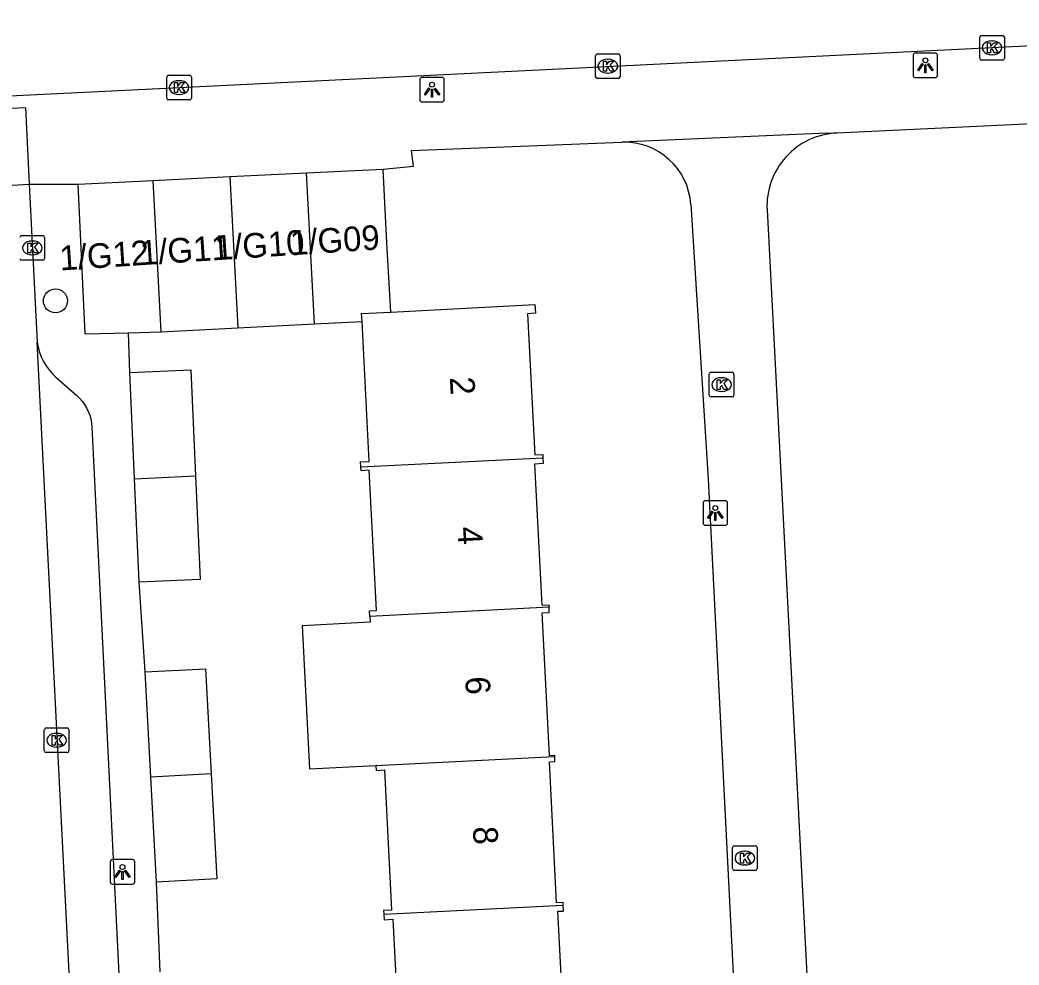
# Model space of a CAD drawing. Extents: x 161084 to 161928, y 385355 to 386522.
# Drawn here: x 161527.19 to 161567.76, y 385712.57 to 385750.94 of the extents above; entities that cross this region are included whole.
import ezdxf

# ---------------------------------------------------------------- set-up
doc = ezdxf.new("R2010")
doc.units = 0
for name, color, linetype in [('IMGEO_Boom', 7, 'Continuous'), ('IMGEO_Kolk', 7, 'Continuous'), ('IMGEO_Lichtpunt', 7, 'Continuous'), ('IMGEO_Pand', 7, 'Continuous'), ('IMGEO_Pand_nummerreeks', 7, 'Continuous'), ('IMGEO_Rijbaan_lokaal_gesloten', 7, 'Continuous'), ('IMGEO_Rijbaan_lokaal_open', 7, 'Continuous'), ('IMGEO_Voetpad_open', 7, 'Continuous')]:
    doc.layers.add(name, color=color, linetype=linetype)

msp = doc.modelspace()

# ---------------------------------------------------------------- linework, layer by layer
at = {"layer": 'IMGEO_Boom'}
msp.add_circle((161528.628, 385739.536), 0.489, dxfattribs=at)
at = {"layer": 'IMGEO_Kolk'}
for p, q in [((161566.237, 385750.313), (161567.089, 385750.313)), ((161566.162, 385749.387), (161566.162, 385750.239)), ((161566.65, 385750.093), (161566.675, 385750.093)), ((161567.163, 385750.239), (161567.163, 385749.387)), ((161550.56, 385748.64), (161550.56, 385749.492)), ((161550.635, 385749.566), (161551.487, 385749.566)), ((161551.561, 385749.492), (161551.561, 385748.64)), ((161566.673, 385749.533), (161566.648, 385749.533)), ((161551.048, 385749.346), (161551.073, 385749.346)), ((161567.089, 385749.313), (161566.237, 385749.313)), ((161533.22, 385748.697), (161534.072, 385748.697)), ((161551.071, 385748.786), (161551.046, 385748.786)), ((161533.145, 385747.771), (161533.145, 385748.623)), ((161533.633, 385748.477), (161533.658, 385748.477)), ((161534.146, 385748.623), (161534.146, 385747.771)), ((161551.487, 385748.566), (161550.635, 385748.566)), ((161533.656, 385747.917), (161533.631, 385747.917)), ((161534.072, 385747.697), (161533.22, 385747.697)), ((161527.262, 385742.185), (161528.114, 385742.185)), ((161527.675, 385741.965), (161527.7, 385741.965)), ((161528.188, 385742.111), (161528.188, 385741.259)), ((161527.698, 385741.405), (161527.673, 385741.405)), ((161528.114, 385741.185), (161527.262, 385741.185)), ((161555.179, 385735.709), (161555.179, 385736.561)), ((161555.254, 385736.635), (161556.106, 385736.635)), ((161556.18, 385736.561), (161556.18, 385735.709)), ((161555.667, 385736.415), (161555.692, 385736.415)), ((161555.69, 385735.855), (161555.665, 385735.855)), ((161556.106, 385735.635), (161555.254, 385735.635)), ((161528.176, 385721.265), (161528.176, 385722.117)), ((161528.251, 385722.191), (161529.103, 385722.191)), ((161528.664, 385721.971), (161528.689, 385721.971)), ((161529.177, 385722.117), (161529.177, 385721.265)), ((161529.103, 385721.191), (161528.251, 385721.191)), ((161528.687, 385721.411), (161528.662, 385721.411)), ((161556.124, 385716.482), (161556.124, 385717.334)), ((161556.199, 385717.408), (161557.051, 385717.408)), ((161556.612, 385717.188), (161556.637, 385717.188)), ((161557.125, 385717.334), (161557.125, 385716.482)), ((161556.635, 385716.628), (161556.61, 385716.628)), ((161557.051, 385716.408), (161556.199, 385716.408))]:
    msp.add_line(p, q, dxfattribs=at)
for points in [[(161566.237, 385750.313), (161567.089, 385750.313)], [(161566.162, 385749.387), (161566.162, 385750.239)], [(161566.483, 385750.013), (161566.606, 385750.013), (161566.606, 385749.862), (161566.736, 385750.013), (161566.9, 385750.013), (161566.754, 385749.862), (161566.907, 385749.613), (161566.755, 385749.613), (161566.67, 385749.777), (161566.606, 385749.71), (161566.606, 385749.613), (161566.483, 385749.613), (161566.483, 385750.013)], [(161567.163, 385750.239), (161567.163, 385749.387)], [(161550.56, 385748.64), (161550.56, 385749.492)], [(161550.635, 385749.566), (161551.487, 385749.566)], [(161551.561, 385749.492), (161551.561, 385748.64)], [(161550.881, 385749.266), (161551.004, 385749.266), (161551.004, 385749.115), (161551.134, 385749.266), (161551.298, 385749.266), (161551.152, 385749.115), (161551.305, 385748.866), (161551.153, 385748.866), (161551.068, 385749.03), (161551.004, 385748.963), (161551.004, 385748.866), (161550.881, 385748.866), (161550.881, 385749.266)], [(161567.089, 385749.313), (161566.237, 385749.313)], [(161533.22, 385748.697), (161534.072, 385748.697)], [(161533.145, 385747.771), (161533.145, 385748.623)], [(161533.466, 385748.397), (161533.589, 385748.397), (161533.589, 385748.246), (161533.719, 385748.397), (161533.883, 385748.397), (161533.737, 385748.246), (161533.89, 385747.997), (161533.738, 385747.997), (161533.653, 385748.161), (161533.589, 385748.094), (161533.589, 385747.997), (161533.466, 385747.997), (161533.466, 385748.397)], [(161534.146, 385748.623), (161534.146, 385747.771)], [(161551.487, 385748.566), (161550.635, 385748.566)], [(161534.072, 385747.697), (161533.22, 385747.697)], [(161527.262, 385742.185), (161528.114, 385742.185)], [(161527.508, 385741.885), (161527.631, 385741.885), (161527.631, 385741.734), (161527.761, 385741.885), (161527.925, 385741.885), (161527.779, 385741.734), (161527.932, 385741.485), (161527.78, 385741.485), (161527.695, 385741.649), (161527.631, 385741.582), (161527.631, 385741.485), (161527.508, 385741.485), (161527.508, 385741.885)], [(161528.188, 385742.111), (161528.188, 385741.259)], [(161528.114, 385741.185), (161527.262, 385741.185)], [(161555.179, 385735.709), (161555.179, 385736.561)], [(161555.254, 385736.635), (161556.106, 385736.635)], [(161556.18, 385736.561), (161556.18, 385735.709)], [(161555.5, 385736.335), (161555.623, 385736.335), (161555.623, 385736.184), (161555.753, 385736.335), (161555.917, 385736.335), (161555.771, 385736.184), (161555.924, 385735.935), (161555.772, 385735.935), (161555.687, 385736.099), (161555.623, 385736.032), (161555.623, 385735.935), (161555.5, 385735.935), (161555.5, 385736.335)], [(161556.106, 385735.635), (161555.254, 385735.635)], [(161528.176, 385721.265), (161528.176, 385722.117)], [(161528.251, 385722.191), (161529.103, 385722.191)], [(161528.497, 385721.891), (161528.62, 385721.891), (161528.62, 385721.74), (161528.75, 385721.891), (161528.914, 385721.891), (161528.768, 385721.74), (161528.921, 385721.491), (161528.769, 385721.491), (161528.684, 385721.655), (161528.62, 385721.588), (161528.62, 385721.491), (161528.497, 385721.491), (161528.497, 385721.891)], [(161529.177, 385722.117), (161529.177, 385721.265)], [(161529.103, 385721.191), (161528.251, 385721.191)], [(161556.124, 385716.482), (161556.124, 385717.334)], [(161556.199, 385717.408), (161557.051, 385717.408)], [(161556.445, 385717.108), (161556.568, 385717.108), (161556.568, 385716.957), (161556.698, 385717.108), (161556.862, 385717.108), (161556.716, 385716.957), (161556.869, 385716.708), (161556.717, 385716.708), (161556.632, 385716.872), (161556.568, 385716.805), (161556.568, 385716.708), (161556.445, 385716.708), (161556.445, 385717.108)], [(161557.125, 385717.334), (161557.125, 385716.482)], [(161557.051, 385716.408), (161556.199, 385716.408)]]:
    msp.add_lwpolyline(points, dxfattribs=at)
for centre, start, end in [((161566.239, 385750.237), 91.552, 178.448), ((161566.239, 385750.237), 91.552, 178.448), ((161567.087, 385750.237), 1.552, 88.448), ((161567.087, 385750.237), 1.552, 88.448), ((161550.637, 385749.49), 91.552, 178.448), ((161550.637, 385749.49), 91.552, 178.448), ((161551.485, 385749.49), 1.552, 88.448), ((161551.485, 385749.49), 1.552, 88.448), ((161566.239, 385749.389), 181.552, 268.448), ((161566.239, 385749.389), 181.552, 268.448), ((161567.087, 385749.389), 271.552, 358.448), ((161567.087, 385749.389), 271.552, 358.448), ((161533.222, 385748.621), 91.552, 178.448), ((161533.222, 385748.621), 91.552, 178.448), ((161534.07, 385748.621), 1.552, 88.448), ((161534.07, 385748.621), 1.552, 88.448), ((161550.637, 385748.642), 181.552, 268.448), ((161550.637, 385748.642), 181.552, 268.448), ((161551.485, 385748.642), 271.552, 358.448), ((161551.485, 385748.642), 271.552, 358.448), ((161533.222, 385747.773), 181.552, 268.448), ((161533.222, 385747.773), 181.552, 268.448), ((161534.07, 385747.773), 271.552, 358.448), ((161534.07, 385747.773), 271.552, 358.448), ((161527.264, 385742.109), 91.552, 178.448), ((161527.264, 385742.109), 91.552, 178.448), ((161528.112, 385742.109), 1.552, 88.448), ((161528.112, 385742.109), 1.552, 88.448), ((161527.264, 385741.261), 181.552, 268.448), ((161527.264, 385741.261), 181.552, 268.448), ((161528.112, 385741.261), 271.552, 358.448), ((161528.112, 385741.261), 271.552, 358.448), ((161555.256, 385736.559), 91.552, 178.448), ((161555.256, 385736.559), 91.552, 178.448), ((161556.104, 385736.559), 1.552, 88.448), ((161556.104, 385736.559), 1.552, 88.448), ((161555.256, 385735.711), 181.552, 268.448), ((161555.256, 385735.711), 181.552, 268.448), ((161556.104, 385735.711), 271.552, 358.448), ((161556.104, 385735.711), 271.552, 358.448), ((161528.253, 385722.115), 91.552, 178.448), ((161528.253, 385722.115), 91.552, 178.448), ((161529.101, 385722.115), 1.552, 88.448), ((161529.101, 385722.115), 1.552, 88.448), ((161528.253, 385721.267), 181.552, 268.448), ((161528.253, 385721.267), 181.552, 268.448), ((161529.101, 385721.267), 271.552, 358.448), ((161529.101, 385721.267), 271.552, 358.448), ((161556.201, 385717.332), 91.552, 178.448), ((161556.201, 385717.332), 91.552, 178.448), ((161557.049, 385717.332), 1.552, 88.448), ((161557.049, 385717.332), 1.552, 88.448), ((161556.201, 385716.484), 181.552, 268.448), ((161556.201, 385716.484), 181.552, 268.448), ((161557.049, 385716.484), 271.552, 358.448), ((161557.049, 385716.484), 271.552, 358.448)]:
    msp.add_arc(centre, 0.0765, start, end, dxfattribs=at)
for centre, major_axis, ratio, start_param, end_param in [((161566.649, 385749.813), (-0.387, 0.002), 0.722429, 4.712389, 7.853982), ((161566.674, 385749.813), (-0.39, 0.002), 0.717154, 1.570796, 4.712389), ((161551.047, 385749.066), (-0.387, 0.002), 0.722429, 4.712389, 7.853982), ((161551.072, 385749.066), (-0.39, 0.002), 0.717154, 1.570796, 4.712389), ((161533.632, 385748.197), (-0.387, 0.002), 0.722429, 4.712389, 7.853982), ((161533.657, 385748.197), (-0.39, 0.002), 0.717154, 1.570796, 4.712389), ((161527.674, 385741.685), (-0.387, 0.002), 0.722429, 4.712389, 7.853982), ((161527.699, 385741.685), (-0.39, 0.002), 0.717154, 1.570796, 4.712389), ((161555.666, 385736.135), (-0.387, 0.002), 0.722429, 4.712389, 7.853982), ((161555.691, 385736.135), (-0.39, 0.002), 0.717154, 1.570796, 4.712389), ((161528.663, 385721.691), (-0.387, 0.002), 0.722429, 4.712389, 7.853982), ((161528.688, 385721.691), (-0.39, 0.002), 0.717154, 1.570796, 4.712389), ((161556.611, 385716.908), (-0.387, 0.002), 0.722429, 4.712389, 7.853982), ((161556.636, 385716.908), (-0.39, 0.002), 0.717154, 1.570796, 4.712389)]:
    msp.add_ellipse(centre, major_axis=major_axis, ratio=ratio, start_param=start_param, end_param=end_param, dxfattribs=at)
at = {"layer": 'IMGEO_Lichtpunt'}
for p, q in [((161563.457, 385749.505), (161563.457, 385748.698)), ((161563.457, 385749.505), (161563.457, 385748.698)), ((161564.359, 385749.6), (161563.551, 385749.6)), ((161564.359, 385749.6), (161563.551, 385749.6)), ((161564.453, 385748.698), (161564.453, 385749.505)), ((161564.453, 385748.698), (161564.453, 385749.505)), ((161543.421, 385748.516), (161543.421, 385747.709)), ((161543.421, 385748.516), (161543.421, 385747.709)), ((161544.323, 385748.611), (161543.515, 385748.611)), ((161544.323, 385748.611), (161543.515, 385748.611)), ((161544.417, 385747.709), (161544.417, 385748.516)), ((161544.417, 385747.709), (161544.417, 385748.516)), ((161563.551, 385748.604), (161564.359, 385748.604)), ((161563.551, 385748.604), (161564.359, 385748.604)), ((161543.515, 385747.615), (161544.323, 385747.615)), ((161543.515, 385747.615), (161544.323, 385747.615)), ((161554.926, 385731.327), (161554.926, 385730.52)), ((161554.926, 385731.327), (161554.926, 385730.52)), ((161555.828, 385731.422), (161555.02, 385731.422)), ((161555.828, 385731.422), (161555.02, 385731.422)), ((161555.922, 385730.52), (161555.922, 385731.327)), ((161555.922, 385730.52), (161555.922, 385731.327)), ((161555.02, 385730.426), (161555.828, 385730.426)), ((161555.02, 385730.426), (161555.828, 385730.426)), ((161530.852, 385716.75), (161530.852, 385715.943)), ((161530.852, 385716.75), (161530.852, 385715.943)), ((161531.754, 385716.845), (161530.946, 385716.845)), ((161531.754, 385716.845), (161530.946, 385716.845)), ((161531.848, 385715.943), (161531.848, 385716.75)), ((161531.848, 385715.943), (161531.848, 385716.75)), ((161530.946, 385715.849), (161531.754, 385715.849)), ((161530.946, 385715.849), (161531.754, 385715.849))]:
    msp.add_line(p, q, dxfattribs=at)
for points in [[(161563.831, 385749.169), (161563.87, 385749.141), (161563.682, 385748.879), (161563.644, 385748.906), (161563.831, 385749.169)], [(161563.933, 385749.121), (161563.98, 385749.121), (161563.98, 385748.799), (161563.933, 385748.799), (161563.933, 385749.121)], [(161564.043, 385749.141), (161564.081, 385749.168), (161564.268, 385748.906), (161564.229, 385748.878), (161564.043, 385749.141)], [(161543.795, 385748.18), (161543.834, 385748.152), (161543.646, 385747.89), (161543.608, 385747.917), (161543.795, 385748.18)], [(161543.897, 385748.132), (161543.944, 385748.132), (161543.944, 385747.81), (161543.897, 385747.81), (161543.897, 385748.132)], [(161544.007, 385748.152), (161544.045, 385748.179), (161544.232, 385747.917), (161544.193, 385747.889), (161544.007, 385748.152)], [(161555.3, 385730.991), (161555.339, 385730.963), (161555.151, 385730.701), (161555.113, 385730.728), (161555.3, 385730.991)], [(161555.402, 385730.943), (161555.449, 385730.943), (161555.449, 385730.621), (161555.402, 385730.621), (161555.402, 385730.943)], [(161555.512, 385730.963), (161555.55, 385730.99), (161555.737, 385730.728), (161555.698, 385730.7), (161555.512, 385730.963)], [(161531.226, 385716.414), (161531.265, 385716.386), (161531.077, 385716.124), (161531.039, 385716.151), (161531.226, 385716.414)], [(161531.328, 385716.366), (161531.375, 385716.366), (161531.375, 385716.044), (161531.328, 385716.044), (161531.328, 385716.366)], [(161531.438, 385716.386), (161531.476, 385716.413), (161531.663, 385716.151), (161531.624, 385716.123), (161531.438, 385716.386)]]:
    msp.add_lwpolyline(points, dxfattribs=at)
for centre in [(161563.956, 385749.303), (161543.92, 385748.314), (161555.425, 385731.125), (161531.351, 385716.548)]:
    msp.add_circle(centre, 0.0994, dxfattribs=at)
for centre, start, end in [((161563.551, 385749.505), 90, 180), ((161563.551, 385749.505), 90, 180), ((161564.359, 385749.505), 0, 90), ((161564.359, 385749.505), 0, 90), ((161563.551, 385748.698), 180, 270), ((161563.551, 385748.698), 180, 270), ((161564.359, 385748.698), 270, 0), ((161564.359, 385748.698), 270, 360), ((161543.515, 385748.516), 90, 180), ((161543.515, 385748.516), 90, 180), ((161544.323, 385748.516), 0, 90), ((161544.323, 385748.516), 0, 90), ((161543.515, 385747.709), 180, 270), ((161543.515, 385747.709), 180, 270), ((161544.323, 385747.709), 270, 0), ((161544.323, 385747.709), 270, 360), ((161555.02, 385731.327), 90, 180), ((161555.02, 385731.327), 90, 180), ((161555.828, 385731.327), 0, 90), ((161555.828, 385731.327), 0, 90), ((161555.02, 385730.52), 180, 270), ((161555.02, 385730.52), 180, 270), ((161555.828, 385730.52), 270, 0), ((161555.828, 385730.52), 270, 360), ((161530.946, 385716.75), 90, 180), ((161530.946, 385716.75), 90, 180), ((161531.754, 385716.75), 0, 90), ((161531.754, 385716.75), 0, 90), ((161530.946, 385715.943), 180, 270), ((161530.946, 385715.943), 180, 270), ((161531.754, 385715.943), 270, 0), ((161531.754, 385715.943), 270, 360)]:
    msp.add_arc(centre, 0.0946, start, end, dxfattribs=at)
at = {"layer": 'IMGEO_Pand'}
for points in [[(161535.715, 385744.58), (161538.829, 385744.735)], [(161538.829, 385744.735), (161541.941, 385744.89)], [(161539.145, 385738.598), (161538.829, 385744.735)], [(161542.242, 385739.082), (161542.091, 385741.894), (161541.941, 385744.89)], [(161529.539, 385744.271), (161532.6, 385744.424)], [(161529.539, 385744.271), (161529.824, 385738.191), (161531.601, 385738.24)], [(161532.6, 385744.424), (161535.715, 385744.58)], [(161532.916, 385738.277), (161532.6, 385744.424)], [(161535.715, 385744.58), (161536.03, 385738.437)], [(161542.242, 385739.082), (161548.101, 385739.383), (161548.119, 385739.032), (161547.795, 385739.015), (161548.09, 385733.28), (161548.414, 385733.296), (161548.421, 385733.153)], [(161541.078, 385738.697), (161541.061, 385739.021), (161542.242, 385739.082)], [(161536.03, 385738.437), (161539.145, 385738.598)], [(161539.145, 385738.598), (161541.078, 385738.697)], [(161541.032, 385732.776), (161541.021, 385732.998), (161541.37, 385733.016), (161541.078, 385738.697)], [(161531.601, 385738.24), (161532.916, 385738.277)], [(161532.916, 385738.277), (161536.03, 385738.437)], [(161531.65, 385736.623), (161534.119, 385736.733), (161534.311, 385732.433)], [(161531.842, 385732.307), (161531.65, 385736.623)], [(161548.421, 385733.153), (161541.032, 385732.776)], [(161548.421, 385733.153), (161548.433, 385732.926), (161548.088, 385732.908), (161548.382, 385727.18), (161548.668, 385727.196), (161548.672, 385727.095)], [(161541.395, 385726.724), (161541.383, 385726.952), (161541.666, 385726.967), (161541.373, 385732.655), (161541.039, 385732.638), (161541.032, 385732.776)], [(161531.842, 385732.307), (161534.311, 385732.433)], [(161532.029, 385728.114), (161531.842, 385732.307)], [(161534.311, 385732.433), (161534.498, 385728.224), (161532.029, 385728.114)], [(161548.672, 385727.095), (161541.395, 385726.724)], [(161548.904, 385721.037), (161548.903, 385721.067), (161548.691, 385721.058), (161548.392, 385726.865), (161548.679, 385726.881), (161548.672, 385727.095)], [(161541.395, 385726.724), (161541.407, 385726.484), (161538.645, 385726.342), (161538.944, 385720.539), (161541.643, 385720.666)], [(161532.272, 385724.465), (161534.718, 385724.597), (161534.95, 385720.324)], [(161532.503, 385720.199), (161532.272, 385724.465)], [(161541.643, 385720.666), (161548.904, 385721.037)], [(161549.249, 385714.983), (161549.243, 385715.102), (161548.981, 385715.088), (161548.686, 385720.819), (161548.913, 385720.831), (161548.904, 385721.037)], [(161534.95, 385720.324), (161532.503, 385720.199)], [(161534.95, 385720.324), (161535.181, 385716.06), (161532.734, 385715.927)], [(161541.643, 385720.666), (161541.653, 385720.468), (161541.986, 385720.485), (161542.279, 385714.793), (161541.952, 385714.776), (161541.96, 385714.611)], [(161532.734, 385715.927), (161532.503, 385720.199)], [(161549.249, 385714.983), (161541.96, 385714.611)], [(161541.96, 385714.611), (161541.971, 385714.406), (161542.33, 385714.425), (161542.626, 385708.673), (161542.274, 385708.655), (161542.279, 385708.557)], [(161549.647, 385708.933), (161549.64, 385709.073), (161549.327, 385709.057), (161549.034, 385714.747), (161549.26, 385714.758), (161549.249, 385714.983)]]:
    msp.add_lwpolyline(points, dxfattribs=at)
at = {"layer": 'IMGEO_Rijbaan_lokaal_gesloten'}
msp.add_lwpolyline([(161591.171, 385750.942), (161578.574, 385750.39), (161572.774, 385750.11), (161570.507, 385750), (161566.659, 385749.814), (161543.029, 385748.648), (161524.82, 385747.75)], dxfattribs=at)
at = {"layer": 'IMGEO_Rijbaan_lokaal_open'}
for points in [[(161524.999, 385744.128), (161527.559, 385744.275)], [(161527.559, 385744.275), (161527.885, 385737.854)], [(161531.187, 385672.772), (161527.885, 385737.854)]]:
    msp.add_lwpolyline(points, dxfattribs=at)
at = {"layer": 'IMGEO_Voetpad_open'}
for points in [[(161524.844, 385747.262), (161527.405, 385747.388), (161527.559, 385744.275)], [(161574.434, 385746.53), (161572.923, 385746.451), (161572.848, 385746.941), (161560.356, 385746.351)], [(161551.626, 385745.977), (161551.928, 385746.013), (161559.952, 385746.361), (161560.356, 385746.351)], [(161541.941, 385744.89), (161543.167, 385745.005), (161543.091, 385745.644), (161551.626, 385745.977)], [(161527.559, 385744.275), (161529.539, 385744.271)], [(161554.429, 385743.445), (161555.128, 385732.29), (161558.433, 385666.948)], [(161557.526, 385743.229), (161560.471, 385686.601)], [(161531.65, 385736.623), (161531.601, 385738.24)], [(161527.885, 385737.854), (161527.922, 385737.651), (161527.977, 385737.453), (161528.05, 385737.26), (161528.14, 385737.074), (161528.246, 385736.897), (161528.367, 385736.73), (161528.502, 385736.575), (161528.643, 385736.44), (161529.498, 385735.687), (161529.609, 385735.581), (161529.715, 385735.46), (161529.809, 385735.33), (161529.892, 385735.192), (161529.962, 385735.048), (161530.019, 385734.897), (161530.062, 385734.743), (161530.091, 385734.585), (161530.106, 385734.425), (161532.927, 385677.38)], [(161532.272, 385724.465), (161532.029, 385728.114)], [(161532.881, 385712.288), (161532.734, 385715.927)]]:
    msp.add_lwpolyline(points, dxfattribs=at)
for centre, radius, start, end in [((161560.496, 385743.38), 2.974, 92.7012, 182.916), ((161551.731, 385743.276), 2.703, 3.5842, 92.2317)]:
    msp.add_arc(centre, radius, start, end, dxfattribs=at)

# ---------------------------------------------------------------- texts
at = {"layer": 'IMGEO_Pand_nummerreeks'}
for s, rotation, p in [('1/G09', 3.7815, (161538.19, 385741.387)), ('1/G11', 3.7815, (161532.092, 385740.984)), ('1/G10', 3.7815, (161535.136, 385741.185)), ('1/G12', 3.7815, (161528.825, 385740.768)), ('2', 272.93, (161544.642, 385736.433)), ('4', 272.93, (161544.954, 385730.347)), ('6', 272.9276, (161545.266, 385724.263)), ('8', 272.9276, (161545.578, 385718.174))]:
    msp.add_text(s, height=1, rotation=rotation, dxfattribs=at).set_placement(p)

doc.saveas('drawing.dxf')
